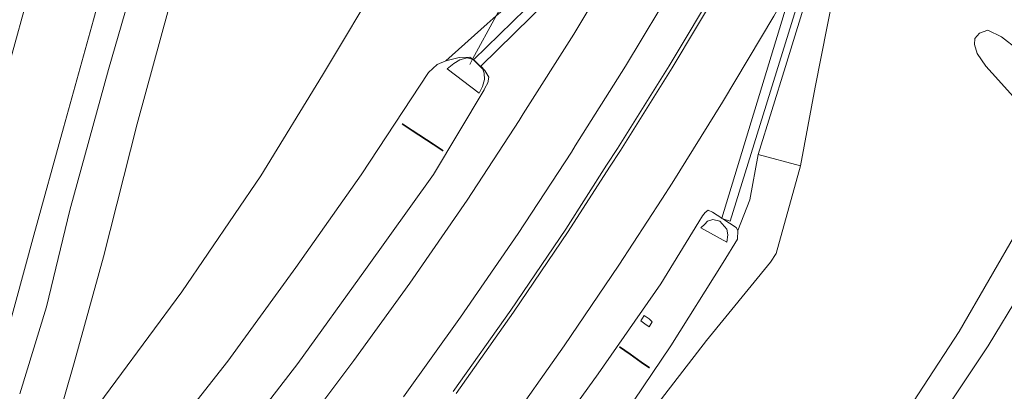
# Model space of a CAD drawing. Header units: metres. Extents: x 197700 to 204338, y 317132 to 325229.
# Tile 420 of 656: x 201192 to 201313, y 318522 to 318568. Entities that reach past the tile are written whole.
import ezdxf

# ---------------------------------------------------------------- set-up
doc = ezdxf.new("R2010")
doc.units = ezdxf.units.M
for name, color, linetype, lineweight in [('B-WE-GK-BESCHOEIING-G', 130, 'GK-BESCHOEIING', 35), ('B-WE-IE-TERREINAFSCHEIDING_KUNSTMATIG_MUUR-GV', 90, 'Continuous', 18), ('B-WE-KW-KUNSTWERK_DUIKER-G', 170, 'Continuous', 18), ('B-WE-OG-TERREIN_CULTUURSCHEIDING-GV', 7, 'Continuous', 18), ('B-WE-OG-WATER_GREPPEL-GV', 160, 'Continuous', 18), ('B-WE-VH-ONVERHARD-GV', 252, 'Continuous', 18), ('B-WE-VH-VERHARDING_ASFALT-GV', 252, 'Continuous', 18), ('B-WE-VH-VERHARDING_BETONSTRAATSTEEN-GV', 252, 'Continuous', 18), ('B-WE-VH-VERHARDING_GRASBETONSTEEN-GV', 70, 'Continuous', 18)]:
    doc.layers.add(name, color=color, linetype=linetype, lineweight=lineweight)
doc.linetypes.add('GK-BESCHOEIING', pattern='A,30,-5,[1,NLCS.SHX,S=1,R=0,X=0,Y=0],-5', length=40)

msp = doc.modelspace()

# ---------------------------------------------------------------- linework, layer by layer
at = {"layer": 'B-WE-GK-BESCHOEIING-G'}
for points in [[(201244.054, 318551.802), (201242.824, 318552.615), (201240.256, 318554.313), (201239.02, 318555.13)], [(201265.778, 318527.672), (201267.081, 318526.758), (201268.446, 318525.799), (201269.481, 318525.073)]]:
    msp.add_lwpolyline(points, dxfattribs=at)
at = {"layer": 'B-WE-IE-TERREINAFSCHEIDING_KUNSTMATIG_MUUR-GV'}
msp.add_lwpolyline([(201289.225, 318571.924), (201286.231, 318562.162), (201282.88, 318551.341), (201288.073, 318549.944), (201289.912, 318559.651), (201292.099, 318570.884)], dxfattribs=at)
at = {"layer": 'B-WE-KW-KUNSTWERK_DUIKER-G'}
msp.add_lwpolyline([(201247.344, 318562.44), (201247.689, 318563.073), (201250.606, 318568.416), (201252.237, 318571.403), (201257.609, 318581.243), (201261.939, 318589.174), (201262.3, 318589.835), (201262.343, 318589.912), (201262.407, 318590.03), (201262.582, 318590.351), (201271.844, 318607.316), (201272.015, 318607.629), (201272.077, 318607.744), (201272.123, 318607.828), (201272.278, 318608.112), (201277.29, 318617.292), (201282.504, 318626.841), (201283.824, 318629.26), (201286.786, 318634.685), (201287.12, 318635.296), (201287.507, 318636.005), (201287.856, 318636.645)], dxfattribs=at)
at = {"layer": 'B-WE-OG-TERREIN_CULTUURSCHEIDING-GV'}
msp.add_lwpolyline([(201195.899, 318512.915), (201203.704, 318523.443), (201211.843, 318534.456), (201221.572, 318548.725), (201229.178, 318561.101), (201236.635, 318573.548), (201241.599, 318582.267), (201241.728, 318582.686), (201241.443, 318583.089), (201229.966, 318587.08), (201217.624, 318591.601), (201217.136, 318591.665), (201216.704, 318591.4), (201216.16, 318590.865), (201215.578, 318589.813), (201212.874, 318579.069), (201210.262, 318569.345), (201206.358, 318555.105), (201202.187, 318538.735), (201198.604, 318525.715), (201195.018, 318513.274)], dxfattribs=at)
at = {"layer": 'B-WE-OG-WATER_GREPPEL-GV'}
for points in [[(201191.885, 318521.898), (201195.167, 318532.617), (201198.07, 318544.489), (201202.804, 318561.823), (201209.688, 318585.492)], [(201204.527, 318581.199), (201200.987, 318567.932), (201197.252, 318554.627), (201193.619, 318541.407), (201190.15, 318528.734)], [(201314.853, 318564.287), (201312.873, 318565.809), (201311.181, 318566.661), (201310.136, 318566.287), (201309.552, 318565.614), (201309.532, 318564.872), (201309.862, 318563.776), (201310.911, 318562.223), (201312.485, 318560.502), (201314.279, 318558.499)], [(201217.276, 318514.133), (201226.134, 318525.626), (201234.496, 318537.203), (201242.877, 318548.872), (201249.092, 318559.315), (201249.196, 318559.49), (201249.559, 318560.161), (201249.686, 318560.875), (201249.211, 318561.664), (201248.696, 318562.203), (201248.666, 318562.174), (201247.904, 318562.916), (201247.81, 318563.008), (201247.33, 318563.334), (201246.04, 318563.303), (201244.398, 318562.873), (201243.323, 318562.43), (201242.253, 318561.424), (201233.954, 318548.845), (201225.905, 318537.424), (201217.539, 318525.914), (201210.119, 318516.503)], [(201265.287, 318517.704), (201272.107, 318527.795), (201278.581, 318538.059), (201280.324, 318540.943), (201280.388, 318541.972), (201280.147, 318542.373), (201278.525, 318543.433), (201278.37, 318543.482), (201278.383, 318543.525), (201277.257, 318544.261), (201276.73, 318544.474), (201276.332, 318544.224), (201276.017, 318543.794), (201275.552, 318543.039), (201270.876, 318535.448), (201263.173, 318524.338), (201254.436, 318512.307)], [(201314.95, 318542.216), (201307.644, 318529.576), (201298.833, 318516.105)], [(201301.997, 318514.013), (201311.236, 318527.78), (201319.171, 318540.941)]]:
    msp.add_lwpolyline(points, dxfattribs=at)
for points in [[(201248.475, 318558.909), (201244.545, 318561.898), (201245.356, 318562.533), (201246.118, 318563.01), (201246.998, 318563.249), (201247.738, 318563.048), (201248.943, 318561.838), (201249.114, 318561.36), (201249.161, 318560.563), (201248.911, 318559.716)], [(201279.002, 318540.549), (201275.815, 318542.318), (201276.291, 318542.767), (201276.621, 318543.132), (201277.279, 318543.344), (201278.163, 318543.13), (201279.021, 318542.141), (201279.139, 318541.451)], [(201268.841, 318531.537), (201269.442, 318531.108), (201269.829, 318530.766), (201269.423, 318530.148), (201268.905, 318530.493), (201268.395, 318530.88)]]:
    msp.add_lwpolyline(points, close=True, dxfattribs=at)
at = {"layer": 'B-WE-VH-ONVERHARD-GV'}
for points in [[(201201.098, 318598.749), (201198.735, 318590.222), (201198.383, 318590.323), (201198.207, 318590.374), (201194.241, 318575.748), (201192.402, 318568.967), (201186.816, 318548.873), (201186.604, 318548.112), (201181.72, 318530.638), (201176.853, 318514.518)], [(201195.018, 318513.274), (201198.604, 318525.715), (201202.187, 318538.735), (201206.358, 318555.105), (201210.262, 318569.345), (201212.874, 318579.069), (201215.578, 318589.813), (201216.16, 318590.865), (201216.704, 318591.4), (201217.136, 318591.665), (201217.624, 318591.601), (201229.966, 318587.08), (201241.443, 318583.089), (201241.728, 318582.686), (201241.599, 318582.267), (201236.635, 318573.548), (201229.178, 318561.101), (201221.572, 318548.725), (201211.843, 318534.456), (201203.704, 318523.443), (201195.899, 318512.915)], [(201209.688, 318585.492), (201202.804, 318561.823), (201198.07, 318544.489), (201195.167, 318532.617), (201191.885, 318521.898)], [(201228.624, 318520.085), (201233.041, 318525.99), (201239.95, 318535.518), (201246.998, 318545.727), (201253.432, 318555.548), (201253.933, 318556.337), (201260.173, 318566.16), (201266.306, 318576.457), (201269.206, 318581.42), (201270.417, 318583.548), (201268.102, 318581.266), (201265.422, 318578.624), (201263.171, 318576.411), (201248.696, 318562.203), (201249.211, 318561.664), (201249.686, 318560.875), (201249.559, 318560.161), (201249.196, 318559.49), (201249.092, 318559.315), (201242.877, 318548.872), (201234.496, 318537.203), (201226.134, 318525.626), (201217.276, 318514.133)], [(201190.15, 318528.734), (201193.619, 318541.407), (201197.252, 318554.627), (201200.987, 318567.932), (201204.527, 318581.199)], [(201245.309, 318522.174), (201252.378, 318532.196), (201259.153, 318542.155), (201264.195, 318550.024), (201265.528, 318552.104), (201271.89, 318562.268), (201277.996, 318572.439), (201279.658, 318575.389), (201277.929, 318576.388), (201277.285, 318576.761), (201275.76, 318577.642), (201272.824, 318572.675), (201266.526, 318562.21), (201260.341, 318552.395), (201259.873, 318551.652), (201253.281, 318541.603), (201246.177, 318531.331), (201239.15, 318521.524)], [(201298.174, 318575.887), (201297.914, 318575.319), (201302.628, 318573.284), (201302.388, 318572.785), (201301.907, 318572.99), (201301.896, 318572.96), (201301.714, 318572.63), (201294.652, 318575.62), (201292.099, 318570.884), (201289.912, 318559.651), (201288.073, 318549.944), (201285.08, 318539.168), (201284.407, 318538.08), (201276.493, 318528.457), (201267.36, 318516.61)], [(201254.436, 318512.307), (201263.173, 318524.338), (201270.876, 318535.448), (201275.552, 318543.039), (201276.017, 318543.794), (201276.332, 318544.224), (201276.73, 318544.474), (201277.257, 318544.261), (201278.383, 318543.525), (201286.374, 318569.645), (201287.355, 318572.852), (201284.794, 318568.386), (201278.47, 318557.776), (201272.278, 318547.805), (201270.996, 318545.841), (201265.694, 318537.722), (201258.982, 318527.795), (201251.763, 318517.644)], [(201210.119, 318516.503), (201217.539, 318525.914), (201225.905, 318537.424), (201233.954, 318548.845), (201242.253, 318561.424), (201243.323, 318562.43), (201244.398, 318562.873), (201249.464, 318567.441), (201250.606, 318568.416)], [(201314.279, 318558.499), (201312.485, 318560.502), (201310.911, 318562.223), (201309.862, 318563.776), (201309.532, 318564.872), (201309.552, 318565.614), (201310.136, 318566.287), (201311.181, 318566.661), (201312.873, 318565.809), (201314.853, 318564.287)], [(201267.36, 318516.61), (201276.493, 318528.457), (201284.407, 318538.08), (201285.08, 318539.168), (201288.073, 318549.944), (201282.88, 318551.341), (201281.83, 318545.784), (201280.388, 318541.972), (201280.324, 318540.943), (201278.581, 318538.059), (201272.107, 318527.795), (201265.287, 318517.704)], [(201298.833, 318516.105), (201307.644, 318529.576), (201314.95, 318542.216)], [(201319.171, 318540.941), (201311.236, 318527.78), (201301.997, 318514.013)]]:
    msp.add_lwpolyline(points, dxfattribs=at)
for points in [[(201269.43, 318586.142), (201269.034, 318586.235), (201268.223, 318584.864), (201264.174, 318581.109), (201259.856, 318577.109), (201252.74, 318570.97), (201252.768, 318570.473), (201252.517, 318570.046), (201250.606, 318568.416), (201249.464, 318567.441), (201244.398, 318562.873), (201246.04, 318563.303), (201247.33, 318563.334), (201247.81, 318563.008), (201262.198, 318577.073), (201264.634, 318579.473), (201269.414, 318584.198)], [(201291.425, 318576.835), (201290.741, 318576.356), (201288.45, 318572.27), (201279.437, 318543.143), (201278.525, 318543.433), (201280.147, 318542.373), (201280.388, 318541.972), (201281.83, 318545.784), (201282.88, 318551.341), (201286.231, 318562.162), (201289.225, 318571.924), (201291.778, 318576.568)]]:
    msp.add_lwpolyline(points, close=True, dxfattribs=at)
at = {"layer": 'B-WE-VH-VERHARDING_ASFALT-GV'}
msp.add_lwpolyline([(201183.251, 318551.278), (201186.816, 318548.873), (201192.402, 318568.967), (201194.241, 318575.748), (201190.329, 318576.827), (201188.364, 318569.721)], close=True, dxfattribs=at)
for points in [[(201266.306, 318576.457), (201260.173, 318566.16), (201253.933, 318556.337), (201253.432, 318555.548), (201246.998, 318545.727), (201239.95, 318535.518), (201233.041, 318525.99), (201228.624, 318520.085)], [(201239.15, 318521.524), (201246.177, 318531.331), (201253.281, 318541.603), (201259.873, 318551.652), (201260.341, 318552.395), (201266.526, 318562.21), (201272.824, 318572.675)], [(201277.996, 318572.439), (201271.89, 318562.268), (201265.528, 318552.104), (201264.195, 318550.024), (201259.153, 318542.155), (201252.378, 318532.196), (201245.309, 318522.174)], [(201245.648, 318521.938), (201252.706, 318531.947), (201259.445, 318541.87), (201264.571, 318549.793), (201265.896, 318551.842), (201272.287, 318562.013), (201278.275, 318572.058)], [(201278.275, 318572.058), (201272.287, 318562.013), (201265.896, 318551.842), (201264.571, 318549.793), (201259.445, 318541.87), (201252.706, 318531.947), (201245.648, 318521.938)], [(201251.763, 318517.644), (201258.982, 318527.795), (201265.694, 318537.722), (201270.996, 318545.841), (201272.278, 318547.805), (201278.47, 318557.776), (201284.794, 318568.386)]]:
    msp.add_lwpolyline(points, dxfattribs=at)
at = {"layer": 'B-WE-VH-VERHARDING_BETONSTRAATSTEEN-GV'}
for points in [[(201248.475, 318558.909), (201248.911, 318559.716), (201249.161, 318560.563), (201249.114, 318561.36), (201248.943, 318561.838), (201247.738, 318563.048), (201246.998, 318563.249), (201246.118, 318563.01), (201245.356, 318562.533), (201244.545, 318561.898)], [(201279.002, 318540.549), (201279.139, 318541.451), (201279.021, 318542.141), (201278.163, 318543.13), (201277.279, 318543.344), (201276.621, 318543.132), (201276.291, 318542.767), (201275.815, 318542.318)], [(201268.841, 318531.537), (201268.395, 318530.88), (201268.905, 318530.493), (201269.423, 318530.148), (201269.829, 318530.766), (201269.442, 318531.108)]]:
    msp.add_lwpolyline(points, close=True, dxfattribs=at)
at = {"layer": 'B-WE-VH-VERHARDING_GRASBETONSTEEN-GV'}
for points in [[(201262.198, 318577.073), (201247.81, 318563.008), (201247.904, 318562.916), (201248.666, 318562.174), (201248.696, 318562.203), (201263.171, 318576.411)], [(201286.374, 318569.645), (201278.383, 318543.525), (201278.37, 318543.482), (201278.525, 318543.433), (201279.437, 318543.143), (201288.45, 318572.27)]]:
    msp.add_lwpolyline(points, dxfattribs=at)

doc.saveas('drawing.dxf')
